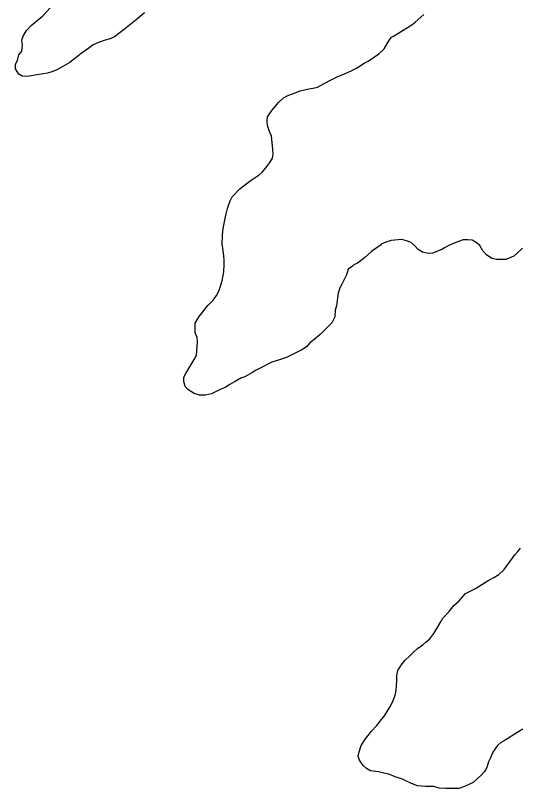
# Model space of a CAD drawing. Extents: x 3180038 to 3217926, y 922069 to 947485.
# Drawn here: x 3193154 to 3193539, y 937427 to 938019 of the extents above; entities that cross this region are included whole.
import ezdxf

# ---------------------------------------------------------------- set-up
doc = ezdxf.new("R2010")
doc.units = 0
doc.layers.add('V-SITE-VEGE', color=7, linetype='Continuous')
doc.layers.add('V-TOPO-SHOR', color=7, linetype='Continuous')

msp = doc.modelspace()

# ---------------------------------------------------------------- linework, layer by layer
at = {"layer": 'V-SITE-VEGE'}
for points in [[(3193252.62, 938020.81), (3193247.55, 938016.64), (3193242.48, 938012.48), (3193237.41, 938008.32), (3193234.02, 938005.89), (3193229.63, 938002.42), (3193225.55, 938000.66), (3193222.49, 937999.94), (3193217.39, 937998.17), (3193213.31, 937996.41), (3193209.92, 937993.97), (3193204.17, 937989.81), (3193199.1, 937985.65), (3193195.38, 937982.87), (3193189.95, 937979.73), (3193185.54, 937977.28), (3193182.48, 937975.88), (3193178.4, 937974.8), (3193174.99, 937974.08), (3193171.92, 937973.7), (3193165.79, 937972.6), (3193162.72, 937972.22), (3193158.96, 937972.51), (3193156.21, 937973.84), (3193153.77, 937977.91), (3193153.73, 937981.33), (3193155.39, 937984.76), (3193156.37, 937988.88), (3193158.72, 937991.64), (3193159.01, 937996.08), (3193158.62, 938000.17), (3193159.94, 938003.6), (3193162.28, 938007.39), (3193165.65, 938011.19), (3193170.39, 938015), (3193174.44, 938018.47), (3193180.51, 938025.03)], [(3193348.35, 937930.12), (3193346.93, 937934.54), (3193346.54, 937938.29), (3193346.84, 937941.37), (3193350.2, 937946.19), (3193355.59, 937952.41), (3193359.3, 937955.87), (3193362.02, 937957.27), (3193367.46, 937959.39), (3193371.87, 937961.15), (3193378.69, 937962.6), (3193381.75, 937963.32), (3193384.14, 937963.69), (3193385.16, 937964.05), (3193390.25, 937966.84), (3193395.67, 937969.64), (3193400.77, 937972.09), (3193404.17, 937973.5), (3193410.62, 937976.31), (3193415.03, 937978.42), (3193421.13, 937982.25), (3193424.18, 937983.99), (3193428.93, 937987.13), (3193432.32, 937989.56), (3193436.36, 937993.37), (3193439.04, 937998.18), (3193441.05, 938000.94), (3193442.06, 938002.32), (3193443.42, 938003.02), (3193446.8, 938005.11), (3193450.87, 938007.55), (3193454.26, 938009.64), (3193457.65, 938011.73), (3193460.02, 938013.81), (3193464.41, 938017.62), (3193466.77, 938019.7)], [(3193465.62, 937837.65), (3193462.52, 937839.66), (3193459.75, 937842.36), (3193456.99, 937845.06), (3193453.55, 937846.38), (3193449.78, 937847.36), (3193441.6, 937846.58), (3193437.52, 937845.16), (3193434.12, 937843.75), (3193433.44, 937843.06), (3193426.68, 937838.19), (3193421.27, 937833.35), (3193415.86, 937829.18), (3193413.14, 937827.78), (3193412.13, 937826.74), (3193408.74, 937824.65), (3193407.43, 937820.2), (3193403.76, 937812.98), (3193402.43, 937810.23), (3193401.12, 937806.12), (3193400.48, 937802.69), (3193400.18, 937798.59), (3193399.87, 937796.54), (3193398.89, 937793.11), (3193398.61, 937787.98), (3193396.27, 937783.51), (3193392.23, 937779.36), (3193387.16, 937774.52), (3193382.43, 937770.36), (3193379.73, 937768.28), (3193376.69, 937765.17), (3193373.31, 937762.74), (3193368.21, 937760.28), (3193364.14, 937758.19), (3193361.43, 937756.79), (3193357, 937755.36), (3193353.6, 937754.3), (3193350.2, 937753.23), (3193340.36, 937748.33), (3193339.34, 937747.63), (3193337.64, 937746.93), (3193334.93, 937745.19), (3193329.51, 937742.05), (3193326.44, 937740.98), (3193321.7, 937738.19), (3193317.97, 937736.1), (3193314.58, 937734.01), (3193311.18, 937732.6), (3193304.05, 937729.09), (3193299.29, 937728.01), (3193294.85, 937727.96), (3193290.73, 937729.27), (3193285.91, 937732.29), (3193283.83, 937734.65), (3193282.76, 937738.39), (3193282.72, 937741.81), (3193284.39, 937744.56), (3193288.41, 937751.44), (3193290.75, 937755.23), (3193292.41, 937758.66), (3193292.72, 937761.74), (3193293.31, 937769.26), (3193292.93, 937772.33), (3193291.52, 937775.73), (3193291.43, 937783.24), (3193294.44, 937788.4), (3193296.46, 937790.82), (3193299.15, 937794.26), (3193301.17, 937796.68), (3193305.55, 937801.17), (3193307.9, 937804.28), (3193309.57, 937807.71), (3193310.55, 937810.8), (3193312.2, 937815.6), (3193313.48, 937822.45), (3193313.75, 937828.26), (3193313.71, 937831.33), (3193313.33, 937834.4), (3193312.94, 937838.83), (3193312.19, 937843.95), (3193312.46, 937850.1), (3193312.75, 937853.86), (3193313.38, 937858.31), (3193314.99, 937865.84), (3193316.3, 937870.98), (3193317.28, 937874.07), (3193318.27, 937876.81), (3193319.94, 937879.91), (3193325.67, 937886.12), (3193329.39, 937888.9), (3193334.47, 937892.72), (3193340.56, 937896.9), (3193342.93, 937898.97), (3193345.62, 937902.08), (3193348.65, 937906.22), (3193350.65, 937909.66), (3193351.3, 937912.74), (3193350.91, 937916.15), (3193350.51, 937921.61), (3193350.1, 937926.38), (3193348.35, 937930.12)], [(3193542.42, 937840.65), (3193538.37, 937836.85), (3193535.67, 937834.42), (3193529.55, 937831.96), (3193522.38, 937831.87), (3193518.95, 937832.85), (3193514.82, 937835.53), (3193512.05, 937838.57), (3193509.61, 937842.64), (3193506.85, 937844.99), (3193503.75, 937846.66), (3193500.34, 937846.96), (3193496.92, 937846.92), (3193492.5, 937845.5), (3193488.08, 937843.74), (3193485.36, 937842.34), (3193481.97, 937840.59), (3193480.96, 937839.89), (3193477.9, 937838.49), (3193473.48, 937836.73), (3193470.07, 937836.68), (3193465.62, 937837.65)], [(3193430.83, 937474.86), (3193433.18, 937478.3), (3193436.55, 937482.44), (3193440.56, 937488.98), (3193442.9, 937493.45), (3193444.89, 937498.26), (3193445.53, 937501.68), (3193445.82, 937505.44), (3193446.11, 937509.54), (3193446.07, 937513.3), (3193446.7, 937517.07), (3193449.39, 937521.2), (3193452.41, 937524.99), (3193455.79, 937528.11), (3193458.82, 937531.22), (3193461.86, 937533.99), (3193465.93, 937536.77), (3193468.29, 937538.85), (3193471.34, 937541.28), (3193474.36, 937545.41), (3193477.37, 937550.57), (3193479.38, 937553.67), (3193481.39, 937557.11), (3193486.1, 937562.3), (3193489.8, 937566.78), (3193493.86, 937570.59), (3193498.57, 937576.11), (3193502.64, 937578.21), (3193506.38, 937579.96), (3193513.15, 937584.14), (3193516.54, 937586.23), (3193520.27, 937588.33), (3193524.34, 937590.77), (3193528.39, 937594.58), (3193533.1, 937601.13), (3193536.45, 937605.61), (3193538.81, 937608.37), (3193540.83, 937610.78)], [(3193542.55, 937472.14), (3193538.14, 937469.36), (3193528.99, 937463.78), (3193525.6, 937461.69), (3193523.24, 937459.61), (3193519.54, 937454.44), (3193517.88, 937450.32), (3193516.22, 937447.23), (3193514.91, 937442.77), (3193513.24, 937439.68), (3193510.54, 937436.57), (3193507.84, 937434.49), (3193504.46, 937431.37), (3193498.01, 937428.22), (3193493.59, 937426.8), (3193487.44, 937426.72), (3193483.69, 937426.67), (3193478.56, 937426.95), (3193474.44, 937428.27), (3193471.37, 937428.23), (3193467.95, 937428.19), (3193461.8, 937428.8), (3193457.34, 937430.45), (3193453.91, 937432.11), (3193450.47, 937433.78), (3193444.64, 937435.76), (3193439.83, 937437.74), (3193436.07, 937438.38), (3193431.96, 937439.35), (3193425.8, 937440.3), (3193422.7, 937441.97), (3193420.28, 937444.33), (3193417.5, 937448.4), (3193416.44, 937451.46), (3193417.08, 937454.88), (3193418.73, 937459.68), (3193422.08, 937464.85), (3193424.1, 937467.26), (3193426.45, 937470.36), (3193430.83, 937474.86)]]:
    msp.add_lwpolyline(points, dxfattribs=at)
at = {"layer": 'V-TOPO-SHOR'}
for points in [[(3193252.62, 938020.81), (3193247.55, 938016.64), (3193242.48, 938012.48), (3193237.41, 938008.32), (3193234.02, 938005.89), (3193229.63, 938002.42), (3193225.55, 938000.66), (3193222.49, 937999.94), (3193217.39, 937998.17), (3193213.31, 937996.41), (3193209.92, 937993.98), (3193204.17, 937989.81), (3193199.1, 937985.65), (3193195.38, 937982.87), (3193189.95, 937979.73), (3193185.54, 937977.28), (3193182.48, 937975.88), (3193178.4, 937974.8), (3193174.99, 937974.08), (3193171.92, 937973.7), (3193165.79, 937972.6), (3193162.72, 937972.22), (3193158.96, 937972.51), (3193156.21, 937973.84), (3193153.77, 937977.91), (3193153.73, 937981.33), (3193155.39, 937984.76), (3193156.37, 937988.88), (3193158.72, 937991.64), (3193159.01, 937996.08), (3193158.62, 938000.17), (3193159.94, 938003.6), (3193162.28, 938007.39), (3193165.65, 938011.19), (3193170.39, 938015), (3193174.44, 938018.47), (3193180.51, 938025.03)], [(3193359.3, 937955.87), (3193362.02, 937957.27), (3193367.46, 937959.39), (3193371.87, 937961.15), (3193378.69, 937962.6), (3193381.75, 937963.32), (3193384.14, 937963.69), (3193385.16, 937964.05), (3193390.25, 937966.84), (3193395.67, 937969.64), (3193400.77, 937972.09), (3193404.17, 937973.5), (3193410.62, 937976.31), (3193415.03, 937978.42), (3193421.13, 937982.25), (3193424.18, 937983.99), (3193428.93, 937987.13), (3193432.31, 937989.56), (3193436.36, 937993.37), (3193439.04, 937998.18), (3193441.05, 938000.94), (3193442.06, 938002.32), (3193443.42, 938003.02), (3193446.81, 938005.11), (3193450.87, 938007.55), (3193454.26, 938009.64), (3193457.65, 938011.73), (3193460.02, 938013.81), (3193464.41, 938017.62), (3193466.77, 938019.7)], [(3193441.6, 937846.58), (3193437.52, 937845.16), (3193434.12, 937843.75), (3193433.44, 937843.06), (3193426.68, 937838.19), (3193421.27, 937833.35), (3193415.86, 937829.18), (3193413.14, 937827.78), (3193412.13, 937826.74), (3193408.74, 937824.65), (3193407.43, 937820.2), (3193403.76, 937812.98), (3193402.43, 937810.23), (3193401.12, 937806.12), (3193400.48, 937802.69), (3193400.18, 937798.59), (3193399.87, 937796.54), (3193398.89, 937793.11), (3193398.61, 937787.98), (3193396.27, 937783.51), (3193392.23, 937779.36), (3193387.16, 937774.52), (3193382.43, 937770.36), (3193379.73, 937768.28), (3193376.69, 937765.17), (3193373.31, 937762.74), (3193368.21, 937760.28), (3193364.14, 937758.18), (3193361.43, 937756.79), (3193357, 937755.36), (3193353.6, 937754.3), (3193350.2, 937753.23), (3193340.36, 937748.33), (3193339.34, 937747.63), (3193337.64, 937746.93), (3193334.93, 937745.19), (3193329.51, 937742.05), (3193326.44, 937740.98), (3193321.7, 937738.19), (3193317.97, 937736.1), (3193314.58, 937734.01), (3193311.18, 937732.6), (3193304.05, 937729.09), (3193299.28, 937728.01), (3193294.85, 937727.96), (3193290.73, 937729.27), (3193285.91, 937732.29), (3193283.83, 937734.65), (3193282.76, 937738.39), (3193282.72, 937741.81), (3193284.39, 937744.56), (3193288.41, 937751.44), (3193290.75, 937755.23), (3193292.41, 937758.66), (3193292.72, 937761.74), (3193293.31, 937769.26), (3193292.93, 937772.33), (3193291.52, 937775.73), (3193291.43, 937783.24), (3193294.44, 937788.4), (3193296.46, 937790.82), (3193299.15, 937794.26), (3193301.17, 937796.68), (3193305.55, 937801.17), (3193307.9, 937804.28), (3193309.57, 937807.71), (3193310.55, 937810.8), (3193312.2, 937815.6), (3193313.48, 937822.45), (3193313.75, 937828.26), (3193313.71, 937831.33), (3193313.33, 937834.4), (3193312.94, 937838.83), (3193312.19, 937843.95), (3193312.46, 937850.1), (3193312.75, 937853.86), (3193313.38, 937858.31), (3193314.99, 937865.84), (3193316.3, 937870.98), (3193317.28, 937874.07), (3193318.27, 937876.81), (3193319.94, 937879.91), (3193325.67, 937886.12), (3193329.39, 937888.9), (3193334.47, 937892.72), (3193340.56, 937896.9), (3193342.93, 937898.97), (3193345.62, 937902.08), (3193348.65, 937906.22), (3193350.65, 937909.66), (3193351.3, 937912.74), (3193350.91, 937916.15), (3193350.51, 937921.61), (3193350.1, 937926.38), (3193348.35, 937930.12), (3193346.93, 937934.54), (3193346.54, 937938.29), (3193346.84, 937941.37), (3193350.2, 937946.19), (3193355.59, 937952.41), (3193359.3, 937955.87)], [(3193542.42, 937840.65), (3193538.37, 937836.85), (3193535.67, 937834.42), (3193529.55, 937831.96), (3193522.38, 937831.87), (3193518.95, 937832.85), (3193514.82, 937835.53), (3193512.05, 937838.57), (3193509.61, 937842.64), (3193506.85, 937844.99), (3193503.75, 937846.66), (3193500.34, 937846.96), (3193496.92, 937846.92), (3193492.5, 937845.5), (3193488.08, 937843.74), (3193485.36, 937842.34), (3193481.97, 937840.59), (3193480.96, 937839.89), (3193477.9, 937838.49), (3193473.48, 937836.73), (3193470.07, 937836.68), (3193465.62, 937837.65), (3193462.52, 937839.66), (3193459.75, 937842.36), (3193456.99, 937845.06), (3193453.55, 937846.38), (3193449.78, 937847.36), (3193441.6, 937846.58)], [(3193542.55, 937472.15), (3193538.14, 937469.36), (3193528.99, 937463.78), (3193525.6, 937461.69), (3193523.24, 937459.61), (3193519.54, 937454.44), (3193517.88, 937450.32), (3193516.22, 937447.23), (3193514.91, 937442.77), (3193513.24, 937439.68), (3193510.54, 937436.57), (3193507.84, 937434.49), (3193504.46, 937431.37), (3193498.01, 937428.22), (3193493.59, 937426.8), (3193487.44, 937426.72), (3193483.69, 937426.67), (3193478.56, 937426.95), (3193474.44, 937428.27), (3193471.37, 937428.23), (3193467.95, 937428.19), (3193461.8, 937428.8), (3193457.34, 937430.45), (3193453.9, 937432.11), (3193450.47, 937433.78), (3193444.64, 937435.76), (3193439.83, 937437.74), (3193436.07, 937438.38), (3193431.96, 937439.35), (3193425.8, 937440.3), (3193422.7, 937441.97), (3193420.28, 937444.33), (3193417.5, 937448.4), (3193416.44, 937451.46), (3193417.08, 937454.88), (3193418.73, 937459.68), (3193422.08, 937464.85), (3193424.1, 937467.26), (3193426.45, 937470.36), (3193430.83, 937474.86), (3193433.18, 937478.3), (3193436.55, 937482.44), (3193440.56, 937488.98), (3193442.9, 937493.45), (3193444.89, 937498.26), (3193445.53, 937501.68), (3193445.82, 937505.44), (3193446.11, 937509.54), (3193446.07, 937513.3), (3193446.7, 937517.07), (3193449.39, 937521.2), (3193452.41, 937524.99), (3193455.79, 937528.11), (3193458.82, 937531.22), (3193461.86, 937533.99), (3193465.93, 937536.77), (3193468.29, 937538.85), (3193471.34, 937541.28), (3193474.36, 937545.41), (3193477.37, 937550.57), (3193479.38, 937553.67), (3193481.39, 937557.11), (3193486.1, 937562.29), (3193489.8, 937566.78), (3193493.86, 937570.59), (3193498.57, 937576.11), (3193502.64, 937578.21), (3193506.38, 937579.96), (3193513.15, 937584.14), (3193516.54, 937586.23), (3193520.27, 937588.33), (3193524.34, 937590.77), (3193528.39, 937594.58), (3193533.1, 937601.13), (3193536.45, 937605.61), (3193538.81, 937608.37), (3193540.83, 937610.78)]]:
    msp.add_lwpolyline(points, dxfattribs=at)

doc.saveas('drawing.dxf')
